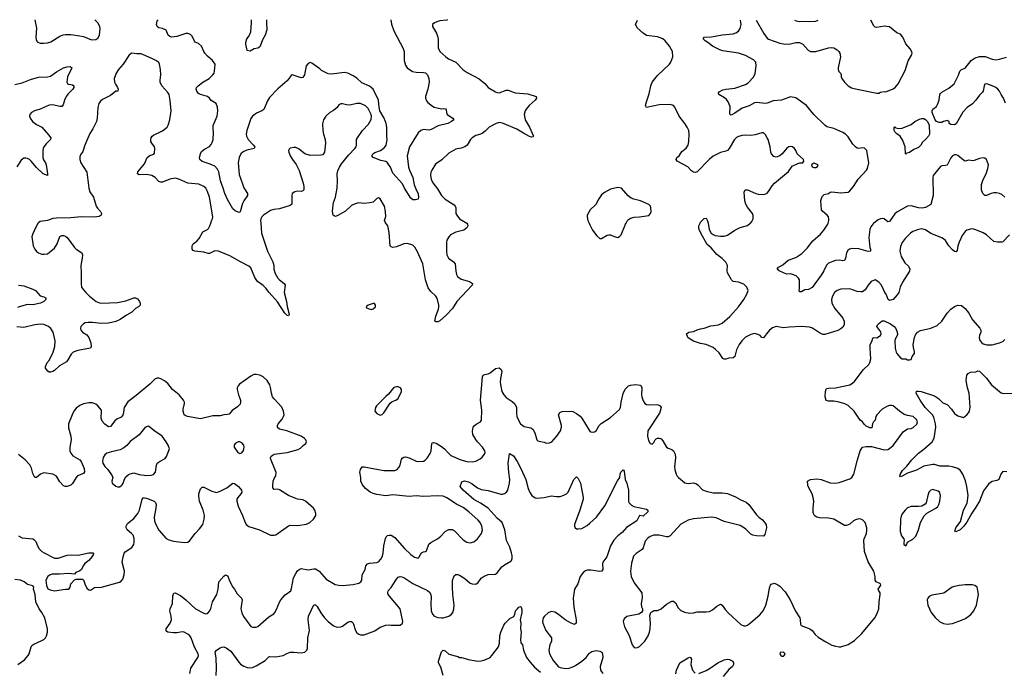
# Model space of a CAD drawing. Header units: inches. Extents: x 1834610 to 2027685, y 642842 to 774116.
# Tile 280 of 632: x 1893662 to 1904605, y 755016 to 762264. Entities that reach past the tile are written whole.
import ezdxf

# ---------------------------------------------------------------- set-up
doc = ezdxf.new("R2010")
doc.units = ezdxf.units.IN
doc.header["$MEASUREMENT"] = 0
for name, color, linetype in [('B8795', 7, 'Continuous'), ('B8796', 7, 'Continuous'), ('B9705', 7, 'Continuous'), ('B9706', 7, 'Continuous')]:
    doc.layers.add(name, color=color, linetype=linetype)

msp = doc.modelspace()

# ---------------------------------------------------------------- linework, layer by layer
at = {"layer": 'B8795', "color": 5}
msp.add_line((1899991, 760000, 620), (1900000, 759981, 620), dxfattribs=at)
for points, elevation in [([(1893869, 760000), (1893864, 759996), (1893843, 759957), (1893804, 759876), (1893797, 759850), (1893811, 759750), (1893830, 759711), (1893850, 759686), (1893872, 759670), (1893910, 759656), (1893934, 759654), (1893970, 759659), (1894050, 759724), (1894080, 759770), (1894110, 759851), (1894130, 759863), (1894150, 759864), (1894170, 759857), (1894190, 759841), (1894273, 759730), (1894291, 759711), (1894352, 759672), (1894362, 759650), (1894358, 759610), (1894341, 759530), (1894346, 759450), (1894345, 759325), (1894350, 759290), (1894370, 759259), (1894398, 759230), (1894439, 759190), (1894513, 759130), (1894550, 759113), (1894570, 759110), (1894750, 759118), (1894842, 759138), (1894930, 759171), (1894950, 759171), (1894970, 759158), (1894992, 759130), (1895002, 759110), (1895002, 759090), (1894982, 759070), (1894950, 759053), (1894907, 759010), (1894850, 758979), (1894780, 758930), (1894730, 758906), (1894650, 758889), (1894570, 758883), (1894470, 758895), (1894423, 758897), (1894390, 758893), (1894370, 758882), (1894342, 758850), (1894338, 758830), (1894342, 758810), (1894359, 758790), (1894410, 758758), (1894432, 758730), (1894453, 758670), (1894456, 758630), (1894450, 758609), (1894310, 758585), (1894255, 758565), (1894235, 758545), (1894199, 758481), (1894181, 758459), (1894105, 758415), (1894050, 758362), (1894030, 758349), (1894004, 758344), (1893990, 758345), (1893975, 758355), (1893950, 758389), (1893948, 758408), (1893968, 758450), (1893988, 758472), (1894033, 758567), (1894052, 758628), (1894055, 758690), (1894033, 758790), (1894010, 758830), (1893984, 758850), (1893930, 758873), (1893890, 758876), (1893830, 758868), (1893710, 758839), (1893630, 758849)], 580), ([(1896342, 760000), (1896350, 759890), (1896416, 759690), (1896477, 759570), (1896487, 759530), (1896488, 759490), (1896502, 759442), (1896530, 759390), (1896549, 759369), (1896600, 759330), (1896614, 759310), (1896600, 759230), (1896626, 759130), (1896634, 759074), (1896659, 758990), (1896650, 758969), (1896630, 758979), (1896610, 759001), (1896527, 759127), (1896435, 759230), (1896399, 759279), (1896370, 759306), (1896305, 759350), (1896275, 759395), (1896230, 759502), (1896210, 759524), (1896117, 759570), (1895999, 759639), (1895870, 759690), (1895830, 759692), (1895770, 759662), (1895758, 759662), (1895710, 759677), (1895608, 759688), (1895590, 759697), (1895579, 759710), (1895578, 759750), (1895592, 759770), (1895630, 759800), (1895658, 759830), (1895696, 759904), (1895750, 759931), (1895759, 759941), (1895776, 759970), (1895785, 760000)], 580), ([(1898630, 760000), (1898639, 759990), (1898643, 759970), (1898630, 759948), (1898597, 759923), (1898510, 759900), (1898449, 759871), (1898430, 759850), (1898410, 759813), (1898404, 759790), (1898406, 759686), (1898410, 759650), (1898429, 759610), (1898485, 759570), (1898501, 759550), (1898508, 759468), (1898518, 759430), (1898529, 759409), (1898570, 759378), (1898662, 759350), (1898696, 759330), (1898691, 759310), (1898521, 759130), (1898473, 759050), (1898403, 758977), (1898330, 758915), (1898310, 758903), (1898290, 758902), (1898277, 758910), (1898286, 758966), (1898316, 759044), (1898320, 759070), (1898320, 759090), (1898306, 759150), (1898300, 759170), (1898286, 759190), (1898230, 759240), (1898202, 759282), (1898172, 759370), (1898143, 759550), (1898083, 759683), (1898053, 759733), (1898030, 759756), (1898010, 759765), (1897970, 759773), (1897930, 759772), (1897850, 759739), (1897811, 759731), (1897790, 759739), (1897779, 759750), (1897770, 759895), (1897752, 759970), (1897731, 760000)], 580), ([(1893650, 759310), (1893710, 759302), (1893808, 759268), (1893838, 759250), (1893890, 759192), (1893930, 759182), (1893952, 759170), (1893952, 759150), (1893931, 759130), (1893892, 759110), (1893810, 759092), (1893750, 759097), (1893681, 759079), (1893639, 759061)], 560), ([(1895555, 754990), (1895564, 755050), (1895642, 755170), (1895649, 755190), (1895646, 755210), (1895605, 755285), (1895568, 755388), (1895552, 755410), (1895530, 755430), (1895490, 755453), (1895470, 755455), (1895410, 755443), (1895370, 755443), (1895310, 755450), (1895297, 755457), (1895290, 755470), (1895291, 755490), (1895333, 755550), (1895348, 755590), (1895346, 755630), (1895331, 755690), (1895333, 755710), (1895360, 755770), (1895365, 755855), (1895374, 755886), (1895390, 755890), (1895450, 755859), (1895510, 755810), (1895616, 755710), (1895710, 755661), (1895730, 755656), (1895750, 755660), (1895775, 755690), (1895786, 755714), (1895806, 755790), (1895853, 755870), (1895869, 755930), (1895876, 756010), (1895930, 756075), (1895950, 756088), (1895963, 756083), (1895970, 756081), (1895996, 756016), (1896031, 755951), (1896050, 755928), (1896079, 755879), (1896129, 755830), (1896135, 755810), (1896121, 755710), (1896130, 755667), (1896150, 755624), (1896230, 755516), (1896248, 755508), (1896290, 755506), (1896310, 755514), (1896430, 755621), (1896485, 755655), (1896497, 755670), (1896520, 755710), (1896541, 755770), (1896566, 755810), (1896613, 755867), (1896674, 755910), (1896684, 755936), (1896706, 756054), (1896730, 756105), (1896750, 756134), (1896770, 756150), (1896790, 756158), (1896870, 756143), (1896930, 756156), (1896950, 756155), (1896970, 756146), (1896990, 756129), (1897070, 756041), (1897170, 755983), (1897210, 755973), (1897250, 755970), (1897370, 755980), (1897430, 755996), (1897454, 756010), (1897465, 756030), (1897470, 756090), (1897502, 756150), (1897511, 756190), (1897527, 756210), (1897550, 756218), (1897630, 756226), (1897650, 756235), (1897676, 756263), (1897691, 756290), (1897703, 756330), (1897709, 756410), (1897727, 756493), (1897734, 756510), (1897750, 756526), (1897770, 756532), (1897790, 756529), (1897830, 756504), (1897938, 756382), (1898010, 756317), (1898050, 756287), (1898090, 756275), (1898099, 756282), (1898128, 756332), (1898150, 756343), (1898172, 756348), (1898184, 756356), (1898211, 756429), (1898230, 756450), (1898306, 756490), (1898341, 756519), (1898392, 756570), (1898430, 756592), (1898470, 756592), (1898490, 756581), (1898590, 756479), (1898630, 756453), (1898670, 756444), (1898710, 756456), (1898750, 756490), (1898793, 756550), (1898807, 756590), (1898799, 756630), (1898779, 756670), (1898756, 756696), (1898655, 756790), (1898590, 756839), (1898516, 756876), (1898410, 756947), (1898370, 756964), (1898310, 756968), (1898150, 756961), (1898070, 756967), (1897990, 756962), (1897810, 756979), (1897730, 756968), (1897630, 756982), (1897590, 756993), (1897556, 757010), (1897507, 757050), (1897472, 757090), (1897453, 757130), (1897452, 757170), (1897444, 757230), (1897450, 757259), (1897470, 757291), (1897490, 757292), (1897710, 757249), (1897833, 757250), (1897858, 757262), (1897877, 757283), (1897890, 757310), (1897906, 757374), (1897913, 757387), (1897930, 757399), (1897950, 757400), (1897990, 757390), (1898070, 757352), (1898092, 757348), (1898150, 757355), (1898170, 757365), (1898190, 757386), (1898223, 757437), (1898234, 757470), (1898244, 757550), (1898250, 757559), (1898260, 757561), (1898290, 757554), (1898350, 757515), (1898383, 757490), (1898430, 757437), (1898455, 757415), (1898565, 757370), (1898630, 757351), (1898690, 757346), (1898730, 757354), (1898780, 757380), (1898802, 757398), (1898829, 757430), (1898834, 757450), (1898830, 757470), (1898805, 757510), (1898750, 757567), (1898730, 757596), (1898700, 757650), (1898694, 757686), (1898703, 757730), (1898713, 757747), (1898734, 757766), (1898785, 757790), (1898796, 757810), (1898800, 757920), (1898782, 758030), (1898805, 758290), (1898814, 758310), (1898830, 758319), (1898870, 758326), (1898890, 758335), (1898950, 758385), (1898990, 758391), (1899012, 758372), (1899020, 758350), (1899007, 758273), (1899004, 758230), (1899008, 758188), (1899021, 758130), (1899044, 758090), (1899070, 758061), (1899136, 758016), (1899165, 757990), (1899182, 757950), (1899183, 757890), (1899188, 757848), (1899228, 757770), (1899270, 757739), (1899344, 757724), (1899365, 757710), (1899388, 757670), (1899410, 757592), (1899421, 757581), (1899450, 757571), (1899490, 757566), (1899515, 757555), (1899550, 757557), (1899575, 757570), (1899630, 757626), (1899674, 757690), (1899685, 757730), (1899683, 757750), (1899650, 757870), (1899665, 757895), (1899690, 757904), (1899770, 757910), (1899810, 757904), (1899850, 757884), (1899890, 757854), (1899910, 757830), (1899990, 757697), (1900000, 757688)], 580), ([(1893650, 756523), (1893690, 756502), (1893808, 756488), (1893821, 756481), (1893840, 756460), (1893859, 756410), (1893878, 756378), (1893908, 756348), (1893933, 756333), (1894050, 756276), (1894090, 756276), (1894190, 756308), (1894230, 756313), (1894312, 756308), (1894430, 756335), (1894475, 756335), (1894482, 756330), (1894478, 756310), (1894465, 756290), (1894431, 756250), (1894386, 756214), (1894367, 756190), (1894350, 756149), (1894330, 756134), (1894285, 756115), (1894270, 756098), (1894205, 756105), (1894104, 756096), (1894023, 756097), (1894002, 756090), (1893976, 756070), (1893953, 756030), (1893959, 755970), (1893975, 755935), (1894001, 755921), (1894050, 755911), (1894171, 755931), (1894209, 755931), (1894222, 755950), (1894229, 755990), (1894270, 756034), (1894290, 756042), (1894360, 756040), (1894373, 756033), (1894385, 755990), (1894410, 755941), (1894430, 755921), (1894450, 755919), (1894493, 755947), (1894570, 755953), (1894770, 756009), (1894790, 756018), (1894810, 756042), (1894825, 756090), (1894828, 756128), (1894803, 756230), (1894812, 756290), (1894825, 756330), (1894835, 756345), (1894910, 756394), (1894930, 756425), (1894935, 756450), (1894934, 756494), (1894924, 756530), (1894906, 756550), (1894856, 756590), (1894845, 756610), (1894845, 756630), (1894860, 756660), (1894930, 756714), (1894976, 756770), (1894995, 756810), (1895023, 756930), (1895036, 756944), (1895050, 756947), (1895070, 756942), (1895155, 756910), (1895170, 756895), (1895178, 756870), (1895177, 756830), (1895156, 756730), (1895162, 756690), (1895176, 756650), (1895210, 756587), (1895290, 756495), (1895318, 756478), (1895370, 756465), (1895490, 756450), (1895530, 756454), (1895553, 756470), (1895611, 756549), (1895660, 756600), (1895697, 756650), (1895714, 756710), (1895715, 756750), (1895703, 756810), (1895662, 756910), (1895654, 756966), (1895655, 756990), (1895670, 757046), (1895690, 757064), (1895710, 757063), (1895798, 757018), (1895850, 757006), (1895890, 757018), (1895963, 757057), (1895999, 757081), (1896030, 757110), (1896050, 757105), (1896094, 757070), (1896128, 757030), (1896130, 757010), (1896120, 756990), (1896086, 756950), (1896076, 756930), (1896074, 756910), (1896090, 756851), (1896138, 756750), (1896159, 756690), (1896181, 756650), (1896210, 756626), (1896328, 756588), (1896450, 756531), (1896490, 756529), (1896510, 756534), (1896650, 756635), (1896670, 756641), (1896750, 756636), (1896850, 756652), (1896886, 756670), (1896927, 756710), (1896952, 756750), (1896955, 756770), (1896942, 756810), (1896927, 756830), (1896837, 756910), (1896810, 756923), (1896750, 756930), (1896730, 756937), (1896650, 756973), (1896550, 757035), (1896530, 757042), (1896490, 757039), (1896477, 757057), (1896474, 757074), (1896479, 757130), (1896490, 757161), (1896508, 757190), (1896511, 757229), (1896450, 757384), (1896449, 757391), (1896456, 757410), (1896490, 757432), (1896635, 757450), (1896758, 757482), (1896783, 757497), (1896812, 757528), (1896842, 757550), (1896849, 757570), (1896841, 757590), (1896827, 757607), (1896789, 757630), (1896632, 757692), (1896550, 757710), (1896529, 757729), (1896526, 757750), (1896535, 757770), (1896578, 757822), (1896594, 757850), (1896601, 757870), (1896596, 757910), (1896575, 757955), (1896490, 758045), (1896473, 758070), (1896460, 758110), (1896451, 758171), (1896442, 758202), (1896412, 758250), (1896370, 758290), (1896330, 758310), (1896290, 758318), (1896263, 758317), (1896230, 758299), (1896104, 758210), (1896090, 758193), (1896079, 758170), (1896078, 758150), (1896093, 758090), (1896117, 758030), (1896117, 758010), (1896111, 757989), (1896084, 757957), (1896024, 757916), (1895990, 757876), (1895970, 757871), (1895930, 757870), (1895890, 757858), (1895810, 757856), (1895670, 757826), (1895529, 757849), (1895500, 757860), (1895490, 757870), (1895478, 757910), (1895478, 757930), (1895495, 757994), (1895495, 758010), (1895484, 758030), (1895436, 758090), (1895360, 758150), (1895310, 758216), (1895270, 758247), (1895230, 758270), (1895210, 758275), (1895190, 758276), (1895168, 758270), (1895109, 758211), (1894958, 758082), (1894865, 758015), (1894824, 757950), (1894818, 757930), (1894817, 757890), (1894810, 757864), (1894790, 757843), (1894741, 757819), (1894718, 757802), (1894670, 757738), (1894650, 757736), (1894610, 757766), (1894580, 757800), (1894568, 757832), (1894573, 757910), (1894570, 757919), (1894532, 757970), (1894510, 757986), (1894470, 758001), (1894430, 758003), (1894370, 757991), (1894330, 757971), (1894290, 757942), (1894265, 757910), (1894244, 757870), (1894206, 757770), (1894205, 757725), (1894229, 757630), (1894234, 757590), (1894221, 757510), (1894220, 757470), (1894230, 757442), (1894253, 757413), (1894330, 757370), (1894346, 757350), (1894380, 757270), (1894384, 757236), (1894370, 757217), (1894306, 757190), (1894289, 757171), (1894250, 757104), (1894230, 757088), (1894190, 757072), (1894170, 757070), (1894150, 757080), (1894110, 757124), (1894070, 757185), (1894030, 757208), (1893930, 757223), (1893893, 757207), (1893850, 757172), (1893830, 757172), (1893810, 757218), (1893795, 757275), (1893774, 757314), (1893723, 757370), (1893649, 757429)], 620), ([(1895845, 754970), (1895850, 755050), (1895846, 755166), (1895834, 755230), (1895849, 755250), (1895890, 755278), (1895910, 755285), (1895930, 755287), (1895958, 755278), (1896010, 755239), (1896098, 755118), (1896117, 755097), (1896152, 755072), (1896190, 755059), (1896216, 755056), (1896250, 755059), (1896290, 755077), (1896390, 755136), (1896430, 755176), (1896440, 755180), (1896510, 755178), (1896550, 755183), (1896590, 755193), (1896630, 755214), (1896670, 755227), (1896710, 755228), (1896790, 755220), (1896831, 755229), (1896852, 755250), (1896860, 755270), (1896865, 755390), (1896884, 755470), (1896870, 755590), (1896872, 755630), (1896930, 755755), (1896950, 755754), (1896970, 755736), (1897010, 755665), (1897050, 755611), (1897090, 755570), (1897150, 755522), (1897190, 755508), (1897230, 755510), (1897250, 755519), (1897310, 755562), (1897330, 755571), (1897350, 755571), (1897370, 755550), (1897393, 755470), (1897410, 755445), (1897430, 755428), (1897450, 755421), (1897490, 755423), (1897610, 755467), (1897670, 755506), (1897730, 755530), (1897770, 755534), (1897790, 755530), (1897890, 755531), (1897916, 755550), (1897921, 755570), (1897890, 755710), (1897772, 755850), (1897758, 755870), (1897753, 755890), (1897757, 755910), (1897790, 755948), (1897850, 756042), (1897870, 756062), (1897890, 756071), (1897910, 756068), (1897930, 756058), (1898032, 755992), (1898195, 755915), (1898216, 755896), (1898231, 755870), (1898236, 755836), (1898231, 755769), (1898235, 755690), (1898250, 755651), (1898270, 755631), (1898310, 755616), (1898350, 755610), (1898370, 755610), (1898430, 755628), (1898461, 755650), (1898475, 755670), (1898489, 755710), (1898491, 755750), (1898475, 755870), (1898471, 755950), (1898474, 756026), (1898490, 756078), (1898510, 756091), (1898530, 756091), (1898550, 756084), (1898610, 756047), (1898670, 755997), (1898690, 755988), (1898730, 755984), (1898757, 756003), (1898790, 756051), (1898824, 756076), (1898870, 756093), (1898950, 756096), (1898970, 756111), (1899021, 756179), (1899050, 756201), (1899120, 756240), (1899130, 756250), (1899136, 756270), (1899136, 756304), (1899130, 756333), (1899110, 756397), (1899071, 756470), (1899055, 756590), (1899023, 756670), (1898970, 756721), (1898870, 756830), (1898785, 756885), (1898710, 756926), (1898592, 757030), (1898559, 757070), (1898575, 757125), (1898607, 757133), (1898650, 757122), (1898690, 757100), (1898750, 757055), (1898790, 757040), (1898870, 757027), (1899010, 756986), (1899030, 756985), (1899050, 756992), (1899071, 757009), (1899088, 757032), (1899107, 757110), (1899109, 757150), (1899097, 757230), (1899093, 757330), (1899105, 757435), (1899110, 757442), (1899114, 757434), (1899150, 757411), (1899190, 757350), (1899233, 757270), (1899286, 757150), (1899314, 757050), (1899330, 757011), (1899356, 756970), (1899390, 756944), (1899410, 756942), (1899490, 756951), (1899570, 756968), (1899630, 756961), (1899670, 756962), (1899710, 756974), (1899738, 756990), (1899759, 757010), (1899820, 757150), (1899850, 757179), (1899870, 757161), (1899896, 757110), (1899926, 756950), (1899924, 756930), (1899889, 756810), (1899828, 756650), (1899828, 756630), (1899836, 756610), (1899850, 756599), (1899870, 756599), (1899910, 756606), (1899970, 756636), (1900000, 756663)], 560), ([(1900000, 756141), (1899970, 756142), (1899950, 756134), (1899930, 756118), (1899890, 756070), (1899865, 755990), (1899829, 755930), (1899812, 755830), (1899822, 755730), (1899848, 755590), (1899846, 755550), (1899830, 755537), (1899790, 755550), (1899724, 755590), (1899650, 755649), (1899610, 755672), (1899570, 755680), (1899535, 755665), (1899495, 755630), (1899481, 755610), (1899473, 755570), (1899475, 755550), (1899510, 755471), (1899572, 755390), (1899574, 755350), (1899556, 755310), (1899544, 755250), (1899552, 755210), (1899590, 755137), (1899650, 755067), (1899670, 755057), (1899730, 755046), (1899770, 755052), (1899810, 755064), (1899841, 755079), (1899910, 755130), (1899957, 755170), (1899990, 755213), (1900000, 755220)], 560), ([(1893640, 755090), (1893715, 755145), (1893755, 755190), (1893769, 755211), (1893788, 755290), (1893798, 755302), (1893821, 755319), (1893910, 755357), (1893929, 755370), (1893950, 755390), (1893961, 755410), (1893973, 755450), (1893971, 755490), (1893942, 755610), (1893910, 755670), (1893879, 755710), (1893841, 755790), (1893833, 755870), (1893815, 755930), (1893818, 755950), (1893810, 755966), (1893750, 755981), (1893713, 756010), (1893670, 756031), (1893610, 756036)], 620), ([(1898370, 754969), (1898341, 755061), (1898317, 755110), (1898317, 755130), (1898350, 755234), (1898370, 755252), (1898390, 755242), (1898430, 755205), (1898530, 755181), (1898550, 755171), (1898574, 755170), (1898664, 755144), (1898715, 755135), (1898750, 755130), (1898790, 755132), (1898822, 755138), (1898870, 755157), (1898890, 755170), (1898909, 755191), (1898984, 755290), (1898995, 755330), (1899000, 755410), (1899010, 755452), (1899044, 755530), (1899057, 755550), (1899110, 755603), (1899153, 755627), (1899164, 755650), (1899173, 755690), (1899193, 755707), (1899210, 755731), (1899230, 755738), (1899236, 755730), (1899242, 755702), (1899242, 755670), (1899225, 755590), (1899233, 755550), (1899230, 755490), (1899235, 755450), (1899228, 755368), (1899231, 755331), (1899250, 755312), (1899260, 755250), (1899296, 755170), (1899336, 755116), (1899383, 755063), (1899450, 755007)], 540)]:
    msp.add_lwpolyline(points, dxfattribs=dict(at, elevation=elevation))
for points, elevation in [([(1897590, 759108), (1897534, 759090), (1897514, 759070), (1897518, 759058), (1897534, 759050), (1897570, 759041), (1897590, 759047), (1897615, 759070), (1897618, 759090), (1897607, 759107)], 620), ([(1897850, 758181), (1897830, 758178), (1897816, 758170), (1897763, 758097), (1897730, 758073), (1897628, 757970), (1897616, 757950), (1897611, 757910), (1897630, 757882), (1897670, 757865), (1897690, 757871), (1897709, 757890), (1897780, 758000), (1897803, 758017), (1897844, 758030), (1897869, 758050), (1897905, 758130), (1897905, 758150), (1897894, 758170), (1897870, 758179)], 620), ([(1895090, 757741), (1895070, 757736), (1895050, 757719), (1894990, 757647), (1894890, 757572), (1894853, 757527), (1894820, 757500), (1894779, 757481), (1894681, 757459), (1894630, 757442), (1894610, 757423), (1894590, 757393), (1894582, 757350), (1894588, 757330), (1894610, 757294), (1894641, 757261), (1894691, 757189), (1894697, 757170), (1894688, 757130), (1894691, 757110), (1894730, 757077), (1894750, 757068), (1894770, 757068), (1894790, 757079), (1894800, 757090), (1894812, 757110), (1894826, 757154), (1894841, 757179), (1894870, 757204), (1894890, 757213), (1894930, 757222), (1894990, 757204), (1895070, 757194), (1895124, 757196), (1895150, 757205), (1895172, 757230), (1895184, 757310), (1895192, 757330), (1895225, 757355), (1895278, 757382), (1895295, 757405), (1895329, 757490), (1895314, 757530), (1895290, 757569), (1895244, 757630), (1895153, 757693), (1895110, 757733)], 640), ([(1896110, 757569), (1896090, 757569), (1896058, 757550), (1896046, 757530), (1896046, 757510), (1896085, 757450), (1896110, 757438), (1896130, 757445), (1896150, 757472), (1896157, 757510), (1896152, 757530), (1896130, 757559)], 640)]:
    msp.add_lwpolyline(points, close=True, dxfattribs=dict(at, elevation=elevation))
at = {"layer": 'B8796', "color": 5}
for points, elevation in [([(1893830, 762264), (1893848, 762170), (1893840, 762070), (1893844, 762044), (1893858, 762018), (1893870, 762009), (1893890, 762001), (1893930, 762001), (1893970, 762007), (1894010, 762018), (1894110, 762081), (1894144, 762096), (1894170, 762100), (1894230, 762099), (1894330, 762086), (1894370, 762076), (1894461, 762041), (1894510, 762044), (1894530, 762058), (1894549, 762090), (1894556, 762164), (1894553, 762190), (1894532, 762230), (1894497, 762264)], 580), ([(1897788, 762262), (1897794, 762214), (1897820, 762140), (1897925, 761945), (1897934, 761910), (1897935, 761810), (1897950, 761758), (1897960, 761740), (1897970, 761727), (1898028, 761688), (1898070, 761681), (1898150, 761677), (1898171, 761671), (1898195, 761650), (1898210, 761610), (1898215, 761570), (1898200, 761490), (1898171, 761410), (1898171, 761390), (1898183, 761363), (1898200, 761341), (1898250, 761301), (1898270, 761291), (1898350, 761274), (1898370, 761277), (1898394, 761274), (1898401, 761261), (1898404, 761230), (1898415, 761210), (1898478, 761170), (1898486, 761150), (1898461, 761130), (1898421, 761110), (1898315, 761085), (1898237, 761043), (1898210, 761036), (1898150, 761043), (1898119, 761030), (1898090, 761006), (1897996, 760850), (1897970, 760750), (1897985, 760625), (1897993, 760590), (1898030, 760507), (1898046, 760426), (1898075, 760355), (1898090, 760330), (1898095, 760290), (1898091, 760269), (1898060, 760260), (1898030, 760261), (1898010, 760279), (1897938, 760390), (1897917, 760437), (1897810, 760556), (1897782, 760622), (1897750, 760671), (1897730, 760685), (1897677, 760697), (1897590, 760730), (1897575, 760750), (1897586, 760770), (1897610, 760787), (1897672, 760808), (1897718, 760842), (1897737, 760870), (1897748, 760928), (1897742, 760970), (1897744, 761070), (1897737, 761110), (1897714, 761170), (1897666, 761250), (1897658, 761290), (1897650, 761370), (1897591, 761490), (1897570, 761510), (1897550, 761523), (1897463, 761563), (1897410, 761612), (1897370, 761640), (1897310, 761669), (1897270, 761676), (1897130, 761657), (1897090, 761661), (1897017, 761697), (1896997, 761717), (1896910, 761781), (1896890, 761789), (1896870, 761777), (1896846, 761750), (1896828, 761652), (1896810, 761622), (1896790, 761617), (1896691, 761649), (1896678, 761642), (1896636, 761584), (1896530, 761496), (1896440, 761400), (1896418, 761362), (1896375, 761265), (1896355, 761250), (1896294, 761226), (1896250, 761192), (1896230, 761164), (1896186, 761030), (1896180, 760990), (1896183, 760970), (1896200, 760930), (1896260, 760870), (1896275, 760845), (1896270, 760830), (1896187, 760813), (1896146, 760794), (1896120, 760770), (1896102, 760730), (1896091, 760670), (1896102, 760542), (1896137, 760437), (1896155, 760395), (1896194, 760330), (1896193, 760310), (1896152, 760250), (1896140, 760220), (1896113, 760127), (1896110, 760122), (1896099, 760121), (1896056, 760136), (1896030, 760159), (1895970, 760264), (1895941, 760330), (1895924, 760390), (1895893, 760470), (1895876, 760570), (1895862, 760602), (1895830, 760634), (1895778, 760658), (1895690, 760687), (1895664, 760710), (1895662, 760730), (1895670, 760770), (1895684, 760796), (1895715, 760825), (1895770, 760853), (1895790, 760874), (1895803, 760897), (1895811, 760930), (1895817, 761010), (1895811, 761050), (1895814, 761086), (1895858, 761190), (1895865, 761250), (1895860, 761290), (1895845, 761330), (1895790, 761364), (1895770, 761390), (1895748, 761408), (1895673, 761433), (1895650, 761444), (1895630, 761470), (1895625, 761490), (1895629, 761510), (1895644, 761530), (1895697, 761570), (1895769, 761610), (1895810, 761650), (1895822, 761670), (1895827, 761690), (1895833, 761770), (1895806, 761810), (1895750, 761858), (1895721, 761890), (1895707, 761910), (1895683, 761970), (1895650, 761999), (1895614, 762014), (1895604, 762024), (1895579, 762079), (1895561, 762101), (1895532, 762112), (1895510, 762112), (1895410, 762076), (1895348, 762070), (1895330, 762077), (1895312, 762092), (1895289, 762149), (1895250, 762167), (1895210, 762173), (1895190, 762189), (1895184, 762210), (1895192, 762250), (1895201, 762263)], 560), ([(1896407, 762262), (1896405, 762230), (1896409, 762150), (1896390, 762090), (1896361, 762039), (1896334, 761970), (1896330, 761962), (1896310, 761949), (1896270, 761938), (1896225, 761915), (1896190, 761922), (1896174, 761990), (1896176, 762010), (1896188, 762050), (1896214, 762086), (1896230, 762130), (1896238, 762230), (1896237, 762263)], 540), ([(1898418, 762261), (1898410, 762258), (1898330, 762250), (1898299, 762241), (1898271, 762229), (1898251, 762210), (1898251, 762190), (1898293, 762113), (1898310, 762070), (1898315, 762045), (1898314, 761950), (1898333, 761910), (1898397, 761850), (1898429, 761829), (1898510, 761790), (1898590, 761707), (1898635, 761675), (1898770, 761606), (1898830, 761555), (1898869, 761509), (1898950, 761462), (1898970, 761454), (1898990, 761452), (1899070, 761481), (1899090, 761479), (1899170, 761449), (1899310, 761439), (1899402, 761410), (1899407, 761390), (1899393, 761370), (1899325, 761310), (1899290, 761270), (1899279, 761250), (1899270, 761210), (1899275, 761170), (1899284, 761144), (1899330, 761070), (1899373, 760967), (1899370, 760962), (1899350, 760958), (1899330, 760966), (1899261, 761001), (1899187, 761047), (1899030, 761114), (1898990, 761120), (1898956, 761110), (1898881, 761070), (1898836, 761024), (1898802, 760998), (1898774, 760986), (1898730, 760974), (1898691, 760950), (1898673, 760930), (1898636, 760870), (1898610, 760850), (1898570, 760834), (1898510, 760823), (1898430, 760781), (1898354, 760706), (1898284, 760656), (1898242, 760590), (1898232, 760568), (1898229, 760530), (1898236, 760490), (1898254, 760450), (1898304, 760384), (1898350, 760310), (1898370, 760288), (1898390, 760269), (1898490, 760206), (1898502, 760190), (1898509, 760170), (1898510, 760110), (1898519, 760090), (1898551, 760050), (1898630, 760000), (1898630, 760000)], 580), ([(1895785, 760000), (1895793, 760027), (1895805, 760050), (1895810, 760070), (1895771, 760291), (1895750, 760354), (1895730, 760390), (1895708, 760408), (1895653, 760433), (1895530, 760444), (1895430, 760491), (1895390, 760500), (1895330, 760491), (1895250, 760455), (1895230, 760455), (1895210, 760463), (1895167, 760507), (1895130, 760529), (1895070, 760542), (1894990, 760538), (1894970, 760550), (1894977, 760570), (1895050, 760661), (1895078, 760730), (1895108, 760752), (1895152, 760768), (1895161, 760779), (1895166, 760830), (1895159, 760850), (1895130, 760889), (1895121, 760910), (1895119, 760930), (1895123, 760950), (1895135, 760970), (1895150, 760981), (1895250, 761027), (1895301, 761070), (1895314, 761090), (1895332, 761150), (1895344, 761250), (1895335, 761365), (1895323, 761430), (1895310, 761454), (1895243, 761530), (1895225, 761570), (1895223, 761590), (1895232, 761650), (1895229, 761709), (1895217, 761770), (1895207, 761787), (1895177, 761810), (1895139, 761830), (1895030, 761878), (1895010, 761884), (1894963, 761883), (1894905, 761890), (1894875, 761865), (1894813, 761770), (1894759, 761710), (1894735, 761670), (1894718, 761630), (1894712, 761610), (1894716, 761570), (1894726, 761546), (1894750, 761510), (1894756, 761490), (1894752, 761470), (1894730, 761469), (1894670, 761420), (1894582, 761378), (1894561, 761359), (1894542, 761330), (1894532, 761288), (1894525, 761170), (1894515, 761130), (1894475, 761050), (1894441, 760999), (1894386, 760870), (1894364, 760796), (1894339, 760761), (1894330, 760738), (1894329, 760710), (1894342, 760670), (1894407, 760567), (1894430, 760390), (1894442, 760350), (1894482, 760290), (1894512, 760190), (1894526, 760166), (1894559, 760130), (1894570, 760110), (1894567, 760090), (1894544, 760076), (1894493, 760067), (1894350, 760071), (1894230, 760061), (1894070, 760057), (1894029, 760051), (1893970, 760029), (1893890, 760019), (1893869, 760000)], 580), ([(1893610, 761542), (1893690, 761562), (1893783, 761597), (1893870, 761624), (1893970, 761629), (1894004, 761636), (1894070, 761683), (1894150, 761727), (1894190, 761741), (1894224, 761744), (1894241, 761730), (1894195, 761630), (1894188, 761568), (1894195, 761555), (1894205, 761545), (1894250, 761539), (1894263, 761530), (1894264, 761524), (1894264, 761510), (1894253, 761490), (1894201, 761439), (1894179, 761410), (1894160, 761370), (1894144, 761316), (1894130, 761299), (1894110, 761297), (1894030, 761318), (1893990, 761313), (1893890, 761268), (1893828, 761250), (1893793, 761230), (1893776, 761210), (1893772, 761190), (1893778, 761170), (1893806, 761130), (1893850, 761098), (1893907, 761067), (1893984, 760984), (1894007, 760950), (1894004, 760930), (1893957, 760883), (1893932, 760850), (1893922, 760830), (1893918, 760810), (1893920, 760730), (1893926, 760706), (1893948, 760670), (1893955, 760650), (1893973, 760550), (1893970, 760529), (1893924, 760550), (1893850, 760619), (1893790, 760692), (1893770, 760709), (1893750, 760721), (1893730, 760724), (1893710, 760722), (1893680, 760700), (1893630, 760629)], 560), ([(1897731, 760000), (1897724, 760010), (1897718, 760030), (1897730, 760074), (1897729, 760130), (1897716, 760190), (1897668, 760270), (1897650, 760282), (1897630, 760275), (1897590, 760235), (1897555, 760225), (1897490, 760221), (1897430, 760227), (1897390, 760217), (1897350, 760198), (1897285, 760135), (1897190, 760083), (1897170, 760076), (1897148, 760088), (1897140, 760130), (1897142, 760170), (1897151, 760230), (1897172, 760290), (1897190, 760390), (1897194, 760470), (1897190, 760550), (1897199, 760582), (1897217, 760623), (1897239, 760661), (1897319, 760761), (1897386, 760830), (1897400, 760850), (1897405, 760870), (1897407, 760930), (1897416, 760950), (1897471, 761030), (1897540, 761100), (1897568, 761152), (1897573, 761190), (1897568, 761210), (1897537, 761277), (1897507, 761307), (1897450, 761331), (1897410, 761331), (1897330, 761314), (1897296, 761316), (1897250, 761329), (1897230, 761329), (1897210, 761316), (1897190, 761289), (1897150, 761253), (1897110, 761232), (1897063, 761190), (1897038, 761150), (1897026, 761106), (1897030, 761032), (1897037, 760990), (1897056, 760930), (1897060, 760890), (1897051, 760789), (1897030, 760762), (1897010, 760757), (1896890, 760753), (1896832, 760772), (1896770, 760824), (1896730, 760842), (1896710, 760844), (1896670, 760835), (1896656, 760824), (1896651, 760810), (1896654, 760790), (1896668, 760750), (1896693, 760710), (1896735, 760655), (1896768, 760588), (1896813, 760447), (1896820, 760410), (1896821, 760370), (1896810, 760359), (1896790, 760353), (1896755, 760355), (1896722, 760350), (1896691, 760330), (1896685, 760310), (1896687, 760213), (1896670, 760196), (1896550, 760160), (1896487, 760153), (1896450, 760140), (1896371, 760089), (1896354, 760070), (1896344, 760050), (1896340, 760030), (1896342, 760000)], 580), ([(1900000, 760145), (1899998, 760142), (1899970, 760090), (1899969, 760070), (1899976, 760030), (1899991, 760000)], 620)]:
    msp.add_lwpolyline(points, dxfattribs=dict(at, elevation=elevation))
at = {"layer": 'B9705', "color": 5}
for points, elevation in [([(1900000, 759981), (1900030, 759921), (1900078, 759858), (1900110, 759831), (1900130, 759831), (1900190, 759866), (1900210, 759871), (1900230, 759871), (1900270, 759851), (1900310, 759842), (1900330, 759852), (1900348, 759870), (1900397, 759990), (1900403, 760000)], 620), ([(1904664, 759870), (1904590, 759794), (1904578, 759790), (1904528, 759788), (1904490, 759797), (1904408, 759870), (1904370, 759894), (1904290, 759926), (1904250, 759936), (1904230, 759934), (1904190, 759921), (1904172, 759908), (1904137, 759863), (1904103, 759790), (1904090, 759750), (1904082, 759698), (1904070, 759681), (1904050, 759686), (1904030, 759704), (1903990, 759750), (1903950, 759808), (1903928, 759828), (1903910, 759839), (1903790, 759886), (1903730, 759928), (1903690, 759938), (1903650, 759930), (1903590, 759908), (1903564, 759890), (1903503, 759830), (1903470, 759784), (1903450, 759742), (1903445, 759690), (1903458, 759630), (1903501, 759561), (1903542, 759522), (1903556, 759490), (1903552, 759468), (1903474, 759346), (1903448, 759290), (1903432, 759230), (1903416, 759204), (1903370, 759153), (1903330, 759142), (1903313, 759153), (1903293, 759210), (1903279, 759230), (1903241, 759310), (1903210, 759343), (1903170, 759369), (1903127, 759353), (1903091, 759310), (1903060, 759260), (1903030, 759238), (1903010, 759236), (1902970, 759242), (1902890, 759270), (1902790, 759265), (1902748, 759252), (1902719, 759230), (1902694, 759190), (1902685, 759150), (1902690, 759110), (1902720, 759050), (1902810, 758943), (1902824, 758910), (1902826, 758890), (1902824, 758870), (1902810, 758844), (1902790, 758824), (1902754, 758806), (1902610, 758764), (1902590, 758764), (1902550, 758780), (1902472, 758832), (1902442, 758842), (1902350, 758853), (1902215, 758845), (1902150, 758836), (1902070, 758853), (1902030, 758836), (1901997, 758810), (1901961, 758770), (1901930, 758726), (1901910, 758729), (1901892, 758750), (1901870, 758762), (1901830, 758772), (1901790, 758763), (1901730, 758731), (1901687, 758690), (1901657, 758650), (1901630, 758590), (1901610, 758519), (1901590, 758504), (1901542, 758498), (1901509, 758489), (1901490, 758489), (1901476, 758496), (1901437, 758557), (1901397, 758597), (1901370, 758618), (1901290, 758652), (1901230, 758663), (1901150, 758687), (1901114, 758710), (1901089, 758730), (1901075, 758770), (1901098, 758790), (1901150, 758797), (1901190, 758816), (1901230, 758827), (1901270, 758831), (1901342, 758858), (1901430, 758869), (1901470, 758890), (1901556, 758964), (1901652, 759070), (1901710, 759150), (1901744, 759210), (1901757, 759250), (1901744, 759290), (1901710, 759322), (1901650, 759346), (1901592, 759352), (1901573, 759370), (1901528, 759448), (1901524, 759470), (1901528, 759530), (1901510, 759567), (1901470, 759606), (1901410, 759651), (1901347, 759727), (1901304, 759764), (1901231, 759890), (1901214, 759930), (1901210, 759950), (1901210, 759971), (1901224, 760000)], 580), ([(1901313, 760000), (1901325, 759930), (1901349, 759890), (1901370, 759873), (1901390, 759865), (1901450, 759856), (1901490, 759857), (1901530, 759868), (1901610, 759924), (1901670, 759951), (1901750, 759975), (1901782, 760000)], 580), ([(1903157, 760000), (1903144, 759990), (1903122, 759958), (1903111, 759929), (1903101, 759841), (1903106, 759766), (1903110, 759730), (1903119, 759710), (1903118, 759690), (1903093, 759687), (1902990, 759715), (1902910, 759717), (1902885, 759710), (1902865, 759695), (1902850, 759670), (1902842, 759610), (1902830, 759584), (1902810, 759580), (1902770, 759590), (1902730, 759587), (1902650, 759556), (1902628, 759532), (1902601, 759470), (1902570, 759421), (1902470, 759286), (1902430, 759263), (1902390, 759259), (1902350, 759238), (1902330, 759238), (1902324, 759250), (1902329, 759271), (1902329, 759369), (1902319, 759390), (1902293, 759413), (1902251, 759431), (1902230, 759436), (1902190, 759434), (1902150, 759447), (1902102, 759470), (1902082, 759490), (1902095, 759510), (1902142, 759538), (1902203, 759590), (1902290, 759620), (1902356, 759664), (1902416, 759724), (1902477, 759803), (1902561, 759879), (1902598, 759922), (1902644, 759990), (1902646, 760000)], 560), ([(1900000, 757688), (1900010, 757679), (1900030, 757675), (1900050, 757679), (1900070, 757691), (1900103, 757750), (1900126, 757774), (1900230, 757838), (1900330, 757928), (1900340, 757950), (1900348, 758010), (1900370, 758106), (1900390, 758155), (1900429, 758190), (1900450, 758199), (1900510, 758206), (1900558, 758198), (1900570, 758190), (1900576, 758170), (1900572, 758090), (1900575, 758070), (1900590, 758026), (1900610, 757996), (1900630, 757983), (1900650, 757979), (1900743, 757983), (1900760, 757981), (1900779, 757970), (1900790, 757950), (1900782, 757910), (1900772, 757888), (1900644, 757690), (1900638, 757630), (1900650, 757582), (1900670, 757551), (1900690, 757542), (1900710, 757562), (1900725, 757590), (1900737, 757603), (1900750, 757611), (1900770, 757611), (1900790, 757601), (1900810, 757581), (1900850, 757510), (1900870, 757498), (1900910, 757483), (1900930, 757467), (1900948, 757430), (1900952, 757392), (1900941, 757290), (1900942, 757262), (1900957, 757210), (1900968, 757188), (1900984, 757170), (1901054, 757114), (1901090, 757106), (1901150, 757114), (1901183, 757103), (1901200, 757090), (1901250, 757036), (1901290, 757018), (1901370, 757000), (1901470, 757000), (1901530, 756993), (1901618, 756958), (1901670, 756927), (1901736, 756896), (1901765, 756870), (1901850, 756756), (1901876, 756730), (1901919, 756699), (1901959, 756650), (1901964, 756610), (1901942, 756538), (1901930, 756518), (1901850, 756521), (1901810, 756529), (1901790, 756541), (1901730, 756602), (1901670, 756638), (1901490, 756682), (1901402, 756722), (1901350, 756730), (1901150, 756712), (1901090, 756696), (1901010, 756654), (1900890, 756521), (1900870, 756513), (1900850, 756513), (1900770, 756530), (1900710, 756531), (1900670, 756517), (1900643, 756497), (1900615, 756465), (1900592, 756390), (1900579, 756370), (1900514, 756326), (1900485, 756295), (1900463, 756217), (1900449, 756130), (1900460, 756070), (1900490, 756001), (1900576, 755890), (1900582, 755838), (1900568, 755768), (1900574, 755734), (1900585, 755710), (1900585, 755690), (1900572, 755670), (1900542, 755650), (1900410, 755624), (1900381, 755599), (1900371, 755570), (1900385, 755510), (1900435, 755415), (1900469, 755309), (1900490, 755282), (1900510, 755278), (1900530, 755281), (1900550, 755291), (1900610, 755350), (1900647, 755410), (1900662, 755450), (1900670, 755490), (1900674, 755550), (1900665, 755635), (1900675, 755670), (1900709, 755691), (1900750, 755694), (1900790, 755711), (1900850, 755763), (1900910, 755796), (1900930, 755797), (1900950, 755777), (1900981, 755721), (1901010, 755692), (1901050, 755674), (1901110, 755662), (1901150, 755666), (1901190, 755678), (1901290, 755677), (1901330, 755683), (1901361, 755699), (1901410, 755742), (1901450, 755762), (1901470, 755751), (1901502, 755702), (1901541, 755661), (1901678, 755538), (1901710, 755522), (1901730, 755523), (1901750, 755531), (1901790, 755557), (1901890, 755644), (1901927, 755690), (1901955, 755750), (1901981, 755850), (1901997, 755943), (1902006, 755974), (1902015, 755985), (1902050, 755998), (1902090, 755979), (1902110, 755964), (1902170, 755899), (1902225, 755810), (1902285, 755685), (1902331, 755610), (1902338, 755590), (1902341, 755541), (1902346, 755526), (1902443, 755490), (1902471, 755470), (1902505, 755425), (1902536, 755396), (1902623, 755343), (1902690, 755308), (1902730, 755294), (1902770, 755289), (1902790, 755290), (1902870, 755315), (1902941, 755359), (1903023, 755437), (1903167, 755610), (1903189, 755650), (1903209, 755710), (1903213, 755790), (1903226, 755870), (1903225, 755890), (1903209, 755910), (1903205, 755930), (1903234, 755974), (1903229, 755990), (1903182, 756010), (1903170, 756028), (1903169, 756069), (1903155, 756130), (1903093, 756233), (1903053, 756350), (1903043, 756470), (1903046, 756490), (1903073, 756547), (1903078, 756582), (1903077, 756610), (1903058, 756670), (1903030, 756699), (1903010, 756709), (1902990, 756712), (1902950, 756701), (1902931, 756690), (1902888, 756652), (1902850, 756636), (1902830, 756638), (1902710, 756710), (1902650, 756719), (1902550, 756723), (1902522, 756730), (1902502, 756742), (1902492, 756752), (1902482, 756782), (1902481, 756830), (1902489, 756910), (1902481, 756950), (1902469, 756990), (1902424, 757070), (1902420, 757090), (1902419, 757130), (1902451, 757149), (1902523, 757157), (1902570, 757148), (1902670, 757113), (1902730, 757110), (1902770, 757117), (1902890, 757157), (1902910, 757173), (1902934, 757210), (1902974, 757370), (1903005, 757470), (1903013, 757487), (1903030, 757508), (1903070, 757518), (1903130, 757517), (1903270, 757480), (1903310, 757483), (1903330, 757493), (1903370, 757528), (1903482, 757678), (1903528, 757712), (1903570, 757718), (1903593, 757727), (1903634, 757766), (1903641, 757790), (1903630, 757815), (1903593, 757850), (1903530, 757861), (1903493, 757873), (1903439, 757910), (1903370, 757970), (1903350, 757974), (1903330, 757973), (1903299, 757961), (1903246, 757930), (1903188, 757870), (1903176, 757850), (1903170, 757810), (1903151, 757790), (1903141, 757770), (1903136, 757750), (1903138, 757730), (1903130, 757725), (1903110, 757724), (1903070, 757744), (1903050, 757761), (1903029, 757789), (1903004, 757810), (1902935, 757910), (1902870, 757971), (1902833, 757990), (1902770, 758010), (1902710, 758020), (1902650, 758021), (1902627, 758027), (1902615, 758070), (1902617, 758130), (1902625, 758155), (1902630, 758161), (1902650, 758167), (1902730, 758168), (1902890, 758204), (1902908, 758212), (1902941, 758239), (1903038, 758370), (1903100, 758430), (1903112, 758450), (1903120, 758490), (1903114, 758610), (1903116, 758650), (1903137, 758690), (1903139, 758710), (1903149, 758730), (1903190, 758727), (1903230, 758752), (1903235, 758770), (1903232, 758792), (1903189, 758850), (1903197, 758870), (1903210, 758886), (1903246, 758914), (1903270, 758914), (1903340, 758880), (1903381, 758850), (1903399, 758830), (1903413, 758790), (1903417, 758763), (1903414, 758750), (1903391, 758710), (1903389, 758691), (1903393, 758610), (1903404, 758564), (1903411, 758550), (1903450, 758504), (1903470, 758493), (1903510, 758491), (1903530, 758479), (1903550, 758479), (1903570, 758486), (1903581, 758519), (1903608, 758550), (1903609, 758570), (1903596, 758616), (1903593, 758650), (1903607, 758730), (1903620, 758760), (1903641, 758790), (1903672, 758808), (1903790, 758832), (1903859, 758862), (1903910, 758910), (1903970, 759000), (1904010, 759045), (1904050, 759075), (1904090, 759089), (1904130, 759083), (1904171, 759051), (1904210, 758999), (1904250, 758924), (1904333, 758833), (1904343, 758810), (1904345, 758790), (1904328, 758752), (1904325, 758730), (1904330, 758703), (1904350, 758673), (1904370, 758659), (1904410, 758647), (1904470, 758649), (1904552, 758668), (1904590, 758686), (1904610, 758708)], 580), ([(1904635, 757235), (1904590, 757237), (1904567, 757210), (1904544, 757150), (1904523, 757137), (1904470, 757126), (1904450, 757116), (1904430, 757098), (1904375, 757025), (1904329, 756910), (1904290, 756840), (1904244, 756776), (1904190, 756674), (1904154, 756630), (1904113, 756590), (1904067, 756567), (1904058, 756570), (1904056, 756576), (1904066, 756610), (1904118, 756682), (1904150, 756808), (1904192, 756888), (1904202, 756970), (1904190, 757070), (1904174, 757134), (1904144, 757210), (1904113, 757253), (1904090, 757271), (1904030, 757292), (1903990, 757297), (1903890, 757298), (1903830, 757318), (1903810, 757318), (1903710, 757299), (1903630, 757255), (1903530, 757221), (1903470, 757185), (1903450, 757178), (1903445, 757190), (1903450, 757211), (1903472, 757250), (1903521, 757299), (1903579, 757370), (1903650, 757444), (1903710, 757487), (1903804, 757570), (1903827, 757610), (1903843, 757730), (1903841, 757770), (1903822, 757842), (1903807, 757870), (1903727, 757950), (1903670, 758030), (1903626, 758110), (1903629, 758131), (1903650, 758133), (1903682, 758130), (1903830, 758079), (1903873, 758050), (1903923, 758003), (1903970, 757983), (1904019, 757930), (1904050, 757885), (1904090, 757859), (1904150, 757838), (1904190, 757867), (1904209, 757890), (1904219, 757910), (1904227, 757953), (1904216, 758110), (1904197, 758170), (1904183, 758250), (1904190, 758310), (1904203, 758330), (1904230, 758345), (1904290, 758347), (1904310, 758359), (1904330, 758354), (1904402, 758282), (1904462, 758202), (1904550, 758127), (1904570, 758114), (1904594, 758106), (1904710, 758111)], 560), ([(1900000, 756663), (1900073, 756730), (1900165, 756855), (1900307, 757133), (1900334, 757170), (1900336, 757210), (1900344, 757230), (1900370, 757256), (1900374, 757254), (1900382, 757242), (1900393, 757150), (1900410, 757110), (1900430, 757030), (1900428, 756910), (1900433, 756893), (1900463, 756863), (1900489, 756849), (1900630, 756819), (1900645, 756810), (1900642, 756790), (1900590, 756741), (1900550, 756748), (1900520, 756690), (1900406, 756614), (1900359, 756561), (1900310, 756524), (1900264, 756476), (1900228, 756410), (1900189, 756291), (1900144, 756230), (1900140, 756210), (1900143, 756150), (1900131, 756130), (1900110, 756126), (1900010, 756141), (1900000, 756141)], 560), ([(1900000, 755220), (1900022, 755238), (1900070, 755246), (1900110, 755239), (1900131, 755230), (1900140, 755210), (1900142, 755170), (1900112, 755070), (1900118, 755030), (1900143, 754990)], 560), ([(1900953, 754987), (1900961, 755030), (1900999, 755110), (1901090, 755167), (1901110, 755174), (1901118, 755170), (1901127, 755150), (1901121, 755090), (1901139, 755030), (1901170, 754994)], 560), ([(1901210, 754990), (1901290, 755025), (1901336, 755050), (1901421, 755110), (1901490, 755143), (1901530, 755150), (1901550, 755148), (1901587, 755130), (1901596, 755110), (1901596, 755090), (1901585, 755070), (1901544, 755036), (1901481, 754959)], 560)]:
    msp.add_lwpolyline(points, dxfattribs=dict(at, elevation=elevation))
at = {"layer": 'B9705', "color": 5, "elevation": 580}
for points in [[(1903810, 757038), (1903790, 757032), (1903768, 757010), (1903750, 756958), (1903737, 756890), (1903726, 756874), (1903687, 756853), (1903650, 756848), (1903570, 756848), (1903530, 756836), (1903503, 756810), (1903470, 756767), (1903459, 756741), (1903452, 756708), (1903447, 756570), (1903463, 756523), (1903488, 756488), (1903492, 756470), (1903488, 756450), (1903490, 756425), (1903510, 756412), (1903522, 756430), (1903529, 756451), (1903590, 756485), (1903622, 756518), (1903652, 756588), (1903675, 756670), (1903714, 756746), (1903745, 756776), (1903844, 756830), (1903865, 756850), (1903877, 756870), (1903889, 756910), (1903897, 756970), (1903884, 757010), (1903870, 757021)], [(1904250, 755977), (1904170, 755977), (1904102, 755970), (1904050, 755958), (1904027, 755950), (1903934, 755886), (1903799, 755861), (1903771, 755849), (1903755, 755830), (1903747, 755810), (1903756, 755750), (1903792, 755670), (1903835, 755615), (1903890, 755568), (1903930, 755546), (1903970, 755539), (1904030, 755548), (1904130, 755583), (1904175, 755605), (1904232, 755648), (1904266, 755690), (1904295, 755750), (1904317, 755870), (1904316, 755896), (1904303, 755950), (1904279, 755970)], [(1902150, 755228), (1902114, 755226), (1902112, 755210), (1902122, 755190), (1902130, 755185), (1902150, 755185), (1902158, 755190), (1902168, 755210), (1902160, 755220)]]:
    msp.add_lwpolyline(points, close=True, dxfattribs=at)
at = {"layer": 'B9706', "color": 5}
for points, elevation in [([(1901782, 760000), (1901790, 760006), (1901800, 760020), (1901813, 760050), (1901815, 760085), (1901807, 760110), (1901750, 760178), (1901731, 760211), (1901722, 760250), (1901715, 760345), (1901725, 760370), (1901750, 760372), (1901843, 760330), (1901870, 760322), (1901930, 760321), (1901954, 760326), (1901970, 760336), (1901986, 760354), (1902024, 760416), (1902050, 760445), (1902205, 760575), (1902247, 760633), (1902310, 760666), (1902332, 760672), (1902367, 760673), (1902378, 760690), (1902375, 760710), (1902304, 760770), (1902290, 760808), (1902274, 760830), (1902250, 760849), (1902230, 760853), (1902210, 760849), (1902190, 760834), (1902136, 760770), (1902110, 760749), (1902070, 760736), (1902043, 760743), (1902018, 760770), (1902009, 760790), (1902002, 760850), (1901980, 760930), (1901970, 760949), (1901950, 760984), (1901930, 761004), (1901910, 761005), (1901837, 760983), (1901790, 760974), (1901730, 760980), (1901690, 760977), (1901650, 760965), (1901630, 760953), (1901608, 760930), (1901549, 760831), (1901530, 760810), (1901510, 760800), (1901450, 760785), (1901370, 760746), (1901330, 760713), (1901190, 760570), (1901170, 760563), (1901150, 760567), (1901130, 760582), (1901089, 760629), (1900969, 760690), (1900958, 760710), (1900966, 760730), (1900990, 760751), (1901023, 760797), (1901070, 760835), (1901090, 760870), (1901098, 760910), (1901104, 760990), (1901098, 761030), (1901080, 761070), (1901054, 761110), (1900992, 761190), (1900944, 761290), (1900929, 761310), (1900890, 761322), (1900770, 761316), (1900630, 761289), (1900619, 761310), (1900627, 761350), (1900660, 761440), (1900675, 761530), (1900690, 761570), (1900750, 761644), (1900884, 761770), (1900900, 761790), (1900921, 761850), (1900916, 761910), (1900884, 761970), (1900835, 762030), (1900810, 762051), (1900750, 762074), (1900630, 762088), (1900590, 762113), (1900527, 762170), (1900507, 762210), (1900528, 762260)], 580), ([(1902646, 760000), (1902655, 760030), (1902655, 760050), (1902650, 760070), (1902638, 760090), (1902588, 760130), (1902572, 760150), (1902568, 760252), (1902582, 760298), (1902602, 760318), (1902650, 760330), (1902670, 760344), (1902690, 760349), (1902790, 760337), (1902870, 760346), (1902890, 760359), (1902931, 760409), (1902980, 760490), (1903074, 760590), (1903086, 760610), (1903101, 760670), (1903077, 760810), (1903050, 760834), (1903030, 760838), (1902990, 760833), (1902970, 760836), (1902950, 760850), (1902921, 760881), (1902870, 760960), (1902839, 760990), (1902810, 761010), (1902710, 761052), (1902633, 761073), (1902609, 761089), (1902488, 761208), (1902408, 761310), (1902290, 761396), (1902230, 761407), (1902130, 761370), (1902038, 761362), (1901970, 761335), (1901950, 761331), (1901850, 761342), (1901830, 761340), (1901770, 761304), (1901690, 761278), (1901610, 761224), (1901570, 761201), (1901564, 761204), (1901554, 761214), (1901557, 761297), (1901538, 761350), (1901518, 761378), (1901496, 761396), (1901434, 761430), (1901429, 761450), (1901437, 761463), (1901477, 761483), (1901510, 761492), (1901610, 761501), (1901730, 761542), (1901760, 761560), (1901816, 761624), (1901835, 761665), (1901847, 761750), (1901845, 761790), (1901818, 761818), (1901730, 761866), (1901650, 761892), (1901477, 761917), (1901442, 761930), (1901362, 761970), (1901312, 762012), (1901279, 762030), (1901259, 762050), (1901270, 762070), (1901350, 762072), (1901470, 762097), (1901590, 762106), (1901622, 762118), (1901650, 762135), (1901670, 762166), (1901681, 762210), (1901673, 762259)], 560), ([(1901846, 762259), (1901933, 762110), (1901970, 762058), (1901986, 762046), (1902110, 762004), (1902168, 761992), (1902230, 761997), (1902290, 762011), (1902330, 762009), (1902366, 761990), (1902424, 761924), (1902450, 761910), (1902510, 761909), (1902650, 761950), (1902690, 761954), (1902710, 761950), (1902747, 761930), (1902767, 761910), (1902777, 761890), (1902783, 761850), (1902757, 761730), (1902759, 761710), (1902768, 761688), (1902785, 761670), (1902791, 761650), (1902791, 761630), (1902799, 761610), (1902828, 761570), (1902870, 761527), (1902907, 761507), (1902950, 761494), (1903190, 761446), (1903210, 761446), (1903230, 761456), (1903270, 761465), (1903290, 761463), (1903370, 761495), (1903392, 761510), (1903424, 761550), (1903503, 761697), (1903535, 761805), (1903575, 761870), (1903580, 761890), (1903575, 761915), (1903560, 761940), (1903510, 761997), (1903477, 762070), (1903450, 762103), (1903410, 762116), (1903330, 762183), (1903270, 762191), (1903190, 762178), (1903170, 762182), (1903155, 762195), (1903123, 762258)], 560), ([(1902274, 762259), (1902291, 762250), (1902330, 762242), (1902510, 762249), (1902538, 762259)], 580), ([(1904617, 761337), (1904595, 761390), (1904569, 761430), (1904550, 761470), (1904535, 761490), (1904510, 761511), (1904469, 761530), (1904410, 761550), (1904390, 761547), (1904382, 761530), (1904370, 761470), (1904363, 761457), (1904330, 761424), (1904290, 761370), (1904250, 761328), (1904194, 761286), (1904145, 761235), (1904070, 761104), (1904050, 761096), (1904010, 761097), (1903994, 761110), (1903993, 761130), (1903970, 761141), (1903930, 761132), (1903910, 761122), (1903881, 761121), (1903850, 761130), (1903838, 761150), (1903804, 761230), (1903803, 761250), (1903812, 761270), (1903850, 761299), (1903861, 761319), (1903880, 761370), (1903890, 761430), (1903896, 761444), (1903910, 761459), (1903990, 761501), (1904047, 761550), (1904095, 761645), (1904112, 761690), (1904130, 761710), (1904170, 761726), (1904238, 761810), (1904281, 761839), (1904330, 761854), (1904393, 761853), (1904470, 761825), (1904510, 761819), (1904550, 761823), (1904630, 761846)], 540), ([(1904610, 760290), (1904578, 760318), (1904551, 760331), (1904519, 760339), (1904490, 760338), (1904459, 760330), (1904408, 760308), (1904390, 760308), (1904365, 760330), (1904350, 760370), (1904350, 760430), (1904372, 760488), (1904404, 760550), (1904423, 760610), (1904430, 760650), (1904409, 760710), (1904390, 760725), (1904370, 760729), (1904330, 760721), (1904270, 760697), (1904250, 760694), (1904210, 760702), (1904170, 760692), (1904150, 760702), (1904090, 760754), (1904070, 760762), (1904050, 760761), (1904030, 760749), (1904010, 760726), (1903970, 760647), (1903950, 760641), (1903910, 760637), (1903896, 760630), (1903816, 760530), (1903810, 760510), (1903815, 760310), (1903790, 760209), (1903730, 760174), (1903694, 760166), (1903650, 760171), (1903570, 760195), (1903530, 760190), (1903410, 760123), (1903390, 760103), (1903330, 760021), (1903310, 760016), (1903270, 760048), (1903250, 760053), (1903230, 760050), (1903204, 760036), (1903157, 760000)], 560), ([(1900403, 760000), (1900419, 760030), (1900430, 760041), (1900450, 760056), (1900490, 760066), (1900550, 760071), (1900653, 760087), (1900673, 760107), (1900679, 760130), (1900678, 760170), (1900673, 760190), (1900654, 760210), (1900562, 760250), (1900488, 760268), (1900459, 760279), (1900426, 760306), (1900350, 760389), (1900310, 760399), (1900230, 760377), (1900160, 760340), (1900130, 760317), (1900097, 760270), (1900065, 760210), (1900000, 760145)], 620), ([(1901224, 760000), (1901230, 760010), (1901270, 760051), (1901290, 760055), (1901308, 760028), (1901313, 760000)], 580)]:
    msp.add_lwpolyline(points, dxfattribs=dict(at, elevation=elevation))
for points, elevation in [([(1903510, 760768), (1903506, 760770), (1903505, 760850), (1903479, 760919), (1903447, 760967), (1903410, 760994), (1903390, 761015), (1903381, 761030), (1903380, 761060), (1903389, 761071), (1903401, 761061), (1903430, 761055), (1903470, 761058), (1903570, 761099), (1903610, 761131), (1903664, 761156), (1903690, 761166), (1903710, 761166), (1903730, 761153), (1903750, 761130), (1903771, 761091), (1903773, 760990), (1903764, 760970), (1903731, 760930), (1903697, 760903), (1903676, 760870), (1903650, 760844), (1903599, 760821), (1903550, 760788), (1903522, 760778)], 540), ([(1902490, 760668), (1902465, 760655), (1902462, 760650), (1902468, 760628), (1902490, 760621), (1902510, 760621), (1902528, 760630), (1902538, 760650)], 580)]:
    msp.add_lwpolyline(points, close=True, dxfattribs=dict(at, elevation=elevation))

doc.saveas('drawing.dxf')
